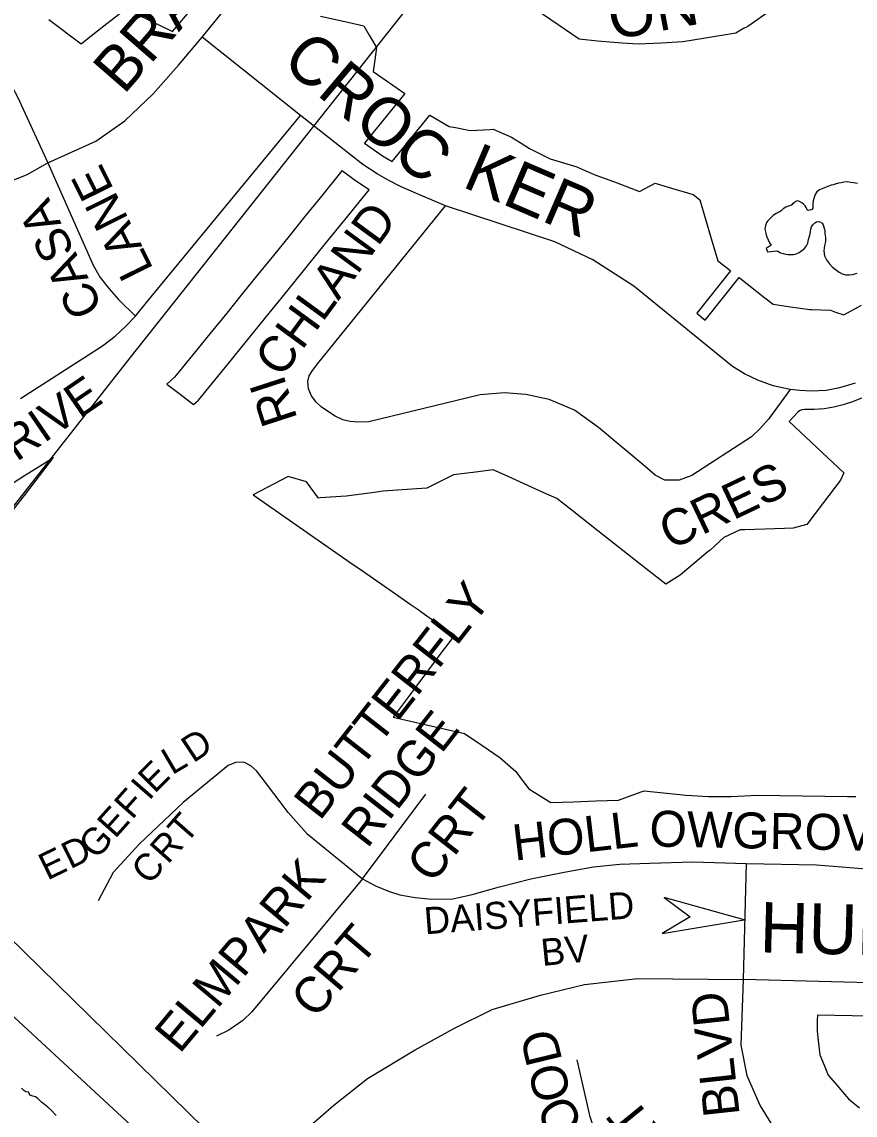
# Model space of a CAD drawing. Extents: x 586326 to 623965, y 4819854 to 4857850.
# Drawn here: x 602082 to 602544, y 4847038 to 4847645 of the extents above; entities that cross this region are included whole.
import ezdxf

# ---------------------------------------------------------------- set-up
doc = ezdxf.new("R2010")
doc.units = 0
for name, color, linetype in [('Lots_Concessions', 7, 'Continuous'), ('Major Rds and Hwys', 7, 'Continuous'), ('Major Rds Lbls', 7, 'Continuous'), ('Minor Rd Lbls', 7, 'Continuous'), ('Minor Rds', 7, 'Continuous'), ('Park Outlines', 7, 'Continuous'), ('Proposed Minor Rds', 7, 'Continuous'), ('Proposed Rd Lbls', 7, 'Continuous'), ('Proposed Secondary Rds', 7, 'Continuous'), ('Secondary Rds Lbls', 7, 'Continuous'), ('SWM Ponds', 7, 'Continuous')]:
    doc.layers.add(name, color=color, linetype=linetype)

msp = doc.modelspace()

# ---------------------------------------------------------------- linework, layer by layer
at = {"layer": 'Lots_Concessions'}
for p, q in [((602141.71, 4847458.65), (602301.43, 4847660.33)), ((602014.86, 4847297.05), (602141.71, 4847458.65))]:
    msp.add_line(p, q, dxfattribs=at)
at = {"layer": 'Major Rds and Hwys'}
for points in [[(602210.26, 4847003.52), (601782.24, 4847422.77)], [(602210.26, 4847003.52), (602233.57, 4847024.66), (602254.8, 4847043.13), (602273.65, 4847058.1), (602300.02, 4847073.99), (602321.85, 4847085.91), (602342.86, 4847096.32), (602369.58, 4847104.42), (602394.17, 4847110.25), (602423.68, 4847113.68), (602482.2, 4847113.03)], [(602650.44, 4847108.58), (602482.2, 4847113.03)]]:
    msp.add_lwpolyline(points, dxfattribs=at)
at = {"layer": 'Minor Rd Lbls'}
msp.add_lwpolyline([(602437.27, 4847138.62), (602482.75, 4847146.16), (602438.36, 4847158.59), (602452.79, 4847147.79)], close=True, dxfattribs=at)
at = {"layer": 'Minor Rds'}
for points in [[(602236.3, 4847593.19), (602181.72, 4847636.73)], [(601867.84, 4847573.54), (601885.5, 4847582.29), (601895.48, 4847587.58), (601905.91, 4847594.82), (601940.88, 4847618.97), (601947.72, 4847622.3), (601954.39, 4847624.98), (601960.46, 4847626.48), (601967.24, 4847626.68), (601974.36, 4847626.07), (602063.13, 4847615.61), (602068.85, 4847614.33), (602073.05, 4847612.46), (602076.38, 4847608.8), (602079.2, 4847603.59), (602095.92, 4847566.99)], [(602144.64, 4847481.74), (602150.88, 4847489.36), (602236.3, 4847593.19)], [(602316.86, 4847543.13), (602300.78, 4847549.92), (602291.97, 4847553.88), (602285.04, 4847557.32), (602278.99, 4847560.81), (602271, 4847566.05), (602236.3, 4847593.19)], [(602095.92, 4847566.99), (602121.19, 4847510.07), (602125.11, 4847503.24), (602130.01, 4847497), (602135.28, 4847491), (602144.64, 4847481.74)], [(602508.37, 4847441), (602496.29, 4847424.54), (602491.57, 4847419.09), (602486.8, 4847414.68), (602453.8, 4847393.18), (602446.66, 4847390.56), (602438.73, 4847390.54), (602433.3, 4847393.36), (602427.78, 4847398.24), (602401.95, 4847419.83), (602388.55, 4847429.46), (602374.49, 4847435.35), (602361.44, 4847438.19), (602349.74, 4847439.14), (602336.22, 4847438.11), (602274.25, 4847423.04), (602268.41, 4847422.8), (602264.01, 4847423.13), (602259.92, 4847424.06), (602255.62, 4847426.15), (602248.01, 4847431.25), (602245.05, 4847433.98), (602242.49, 4847437.4), (602240.81, 4847441.4), (602240.4, 4847445.39), (602241.13, 4847448.5), (602242.97, 4847451.58), (602245.99, 4847455.45), (602316.86, 4847543.13)], [(602508.37, 4847441), (602498.93, 4847442.98), (602490.46, 4847446.13), (602483.01, 4847449.69), (602476.36, 4847453.84), (602421.54, 4847498.33), (602398.74, 4847513.01), (602377.55, 4847522.99), (602316.86, 4847543.13)], [(602080.82, 4847436.02), (602126.36, 4847465.21), (602133.39, 4847470.7), (602139.09, 4847476.02), (602144.64, 4847481.74)], [(602544.51, 4847444.49), (602535.71, 4847441.99), (602528.3, 4847440.5), (602520.21, 4847440.14), (602513.75, 4847440.42), (602508.37, 4847441)], [(602270.81, 4847168.93), (602306.02, 4847216.05)], [(602239.9, 4847194.13), (602270.81, 4847168.93)], [(602270.81, 4847168.93), (602277.95, 4847165.1), (602285.29, 4847162.1), (602291.54, 4847160.05), (602299.96, 4847158.67), (602309.11, 4847157.61), (602320.88, 4847157.86), (602331.77, 4847160.22), (602346.93, 4847164.54), (602364.38, 4847168.99), (602383.73, 4847172.96), (602399.05, 4847175.58), (602413.73, 4847177.1), (602430.32, 4847177.65), (602454.22, 4847178.44), (602483.84, 4847177.58)], [(602483.84, 4847177.58), (602482.2, 4847113.03)], [(602483.84, 4847177.58), (602522.92, 4847176.84), (602569.24, 4847173.11), (602612.58, 4847172.45)], [(602270.81, 4847168.93), (602209.38, 4847095.11), (602204.38, 4847090.34), (602196.61, 4847084.81), (602189.77, 4847081.54)], [(602482.2, 4847113.03), (602480.87, 4847076.58), (602484.26, 4847059.71), (602491.69, 4847042.9), (602497.59, 4847033.15), (602501.45, 4847027.43), (602508.99, 4847019.52), (602520.44, 4847009.64)], [(602473.79, 4846951.83), (602450.6, 4846971.41), (602445.01, 4846976.38), (602420.6, 4846999.97), (602416.91, 4847003.77), (602413.74, 4847007.57), (602409.53, 4847012.92), (602405.99, 4847017.9), (602402.81, 4847023.33), (602399.74, 4847029.47), (602397.21, 4847036.67), (602390.03, 4847068.31)]]:
    msp.add_lwpolyline(points, dxfattribs=at)
at = {"layer": 'Park Outlines'}
for points in [[(602096.49, 4847646.72), (602114.5, 4847633.2), (602116.59, 4847634.83), (602127.11, 4847643.06), (602139.35, 4847652.62), (602165.33, 4847639.94), (602230.96, 4847717.76)], [(602497.97, 4847652.1), (602484.77, 4847642.84), (602482.52, 4847641.55), (602478.21, 4847639.07), (602460.25, 4847636.12), (602448.66, 4847634.21), (602436.88, 4847633.56), (602423.96, 4847632.86), (602414.98, 4847633.54), (602401.29, 4847634.59), (602391.07, 4847635.66), (602359.74, 4847657.2)], [(602247.5, 4847648.52), (602262.6, 4847645.11), (602271.47, 4847643.1), (602274.52, 4847637.91), (602278.57, 4847631.02), (602277.08, 4847620.08), (602276.76, 4847617.76), (602294.3, 4847605.55), (602271.96, 4847577.99), (602276.87, 4847574.31), (602281.95, 4847570.87), (602287.19, 4847567.67), (602308.14, 4847593.51), (602318.95, 4847587.24), (602322.47, 4847586.56), (602330.53, 4847585.01), (602341.63, 4847585.52), (602343.32, 4847585.6), (602353.6, 4847581.33), (602358.45, 4847578.27), (602363.61, 4847575.03), (602374.75, 4847569.29), (602374.99, 4847569.16), (602389.93, 4847564.68), (602392.2, 4847563.68), (602400.36, 4847560.08), (602408.15, 4847557.32), (602411.76, 4847555.95), (602424.64, 4847551.05), (602433.3, 4847555.59), (602440.51, 4847553.48), (602454.44, 4847549.42), (602456.09, 4847548.1), (602458.23, 4847546.39), (602464.55, 4847524.88), (602468.16, 4847512.59), (602473.7, 4847508.21), (602475.27, 4847506.97), (602456.6, 4847483.36), (602461.2, 4847479.5), (602479.97, 4847503.25), (602494.33, 4847491.91), (602498.83, 4847488.34), (602508.52, 4847486.99), (602519.26, 4847485.49), (602520.16, 4847485.45), (602530.86, 4847485.01), (602533.63, 4847484.06), (602538.2, 4847482.48), (602547.92, 4847487.94)], [(602547.96, 4847436.25), (602542.96, 4847434.11), (602537.81, 4847432.39), (602532.53, 4847431.09), (602527.16, 4847430.22), (602521.75, 4847429.79), (602516.31, 4847429.81), (602516.3, 4847429.81), (602514.88, 4847429.66), (602513.56, 4847429.12), (602512.45, 4847428.24), (602507.76, 4847423.25), (602538.25, 4847394.59), (602536.26, 4847390.68), (602526.88, 4847378.15), (602517.71, 4847365.89), (602510.07, 4847363.84), (602505.19, 4847363.69), (602483.19, 4847362.99), (602480.62, 4847362.91), (602471.5, 4847358.79), (602463.7, 4847351.54), (602462.88, 4847350.85), (602447.3, 4847337.8), (602439.23, 4847332.84), (602426.79, 4847342.61), (602401.57, 4847362.43), (602387.18, 4847373.74), (602378.67, 4847380.42), (602371.59, 4847383.62), (602360.66, 4847388.55), (602349.76, 4847393.47), (602343.39, 4847396.34), (602333.6, 4847395.09), (602321.4, 4847393.53), (602315.81, 4847390.74), (602306.54, 4847386.11), (602298.23, 4847385.55), (602282.32, 4847384.47), (602276.03, 4847383.6), (602261.77, 4847381.62), (602247.23, 4847380.7), (602246.33, 4847380.64), (602239.63, 4847389.57), (602229.52, 4847392.66), (602210.03, 4847382.44), (602263.96, 4847344.91), (602270.84, 4847340.12), (602276.86, 4847335.92), (602282.98, 4847331.66), (602287.26, 4847328.69), (602290.97, 4847326.1), (602294.15, 4847323.89), (602297.77, 4847321.37), (602301.68, 4847318.65), (602303.88, 4847317.12), (602306.58, 4847315.24), (602309.76, 4847313.02), (602313.22, 4847310.61), (602316.79, 4847308.14), (602321.97, 4847304.53), (602319.78, 4847301.6), (602316.87, 4847297.7), (602315.49, 4847295.85), (602296.2, 4847270.03), (602287.79, 4847258.78), (602308.66, 4847254.06), (602327.51, 4847249.79), (602336.99, 4847243.33), (602347.14, 4847236.42), (602355.91, 4847228.63), (602359.52, 4847223.84), (602363.13, 4847219.05), (602375.47, 4847211.42), (602387.98, 4847211.84), (602400.49, 4847212.26), (602413, 4847212.68), (602425.6, 4847217.32), (602427.35, 4847217.96), (602438.08, 4847216.81), (602450.55, 4847215.46), (602463.04, 4847214.77), (602475.52, 4847214.79), (602490.17, 4847215.53), (602502.67, 4847215.34), (602515.16, 4847215.16), (602527.66, 4847214.98), (602540.15, 4847214.8), (602544.81, 4847214.73)], [(602065.82, 4847360.37), (602083, 4847382.07), (602099.13, 4847403.11), (602094.71, 4847400.31), (602083.1, 4847392.95), (602071.48, 4847385.6)], [(602159.55, 4847015.91), (602012.73, 4847151.83), (601971.88, 4847192.19), (601970.32, 4847165), (601957.82, 4847145.49), (601938.02, 4847122.79), (601923.12, 4847116.61), (601928.6, 4847111.54), (601938.55, 4847102.33), (601943.03, 4847098.18), (601947.5, 4847094.04), (601951.98, 4847089.9), (601956.46, 4847085.75), (601961.93, 4847080.69), (601967.33, 4847075.42), (601971.7, 4847071.16), (601976.07, 4847066.9), (601980.43, 4847062.64), (601984.8, 4847058.38), (601991.59, 4847051.76), (601996.82, 4847045.65), (602002.05, 4847039.55), (602006.93, 4847033.15)], [(602629.55, 4847091.09), (602523.5, 4847093.31), (602523.43, 4847090.32), (602523.31, 4847084.28), (602523.93, 4847079.15), (602524.9, 4847071.14), (602527.22, 4847065.51), (602529.55, 4847059.88), (602533.52, 4847055.24), (602537.43, 4847050.67), (602540.85, 4847046.67), (602541.84, 4847045.87), (602546.96, 4847041.76)]]:
    msp.add_lwpolyline(points, dxfattribs=at)
msp.add_lwpolyline([(602176.99, 4847432.63), (602179.75, 4847435.09), (602196.13, 4847455.3), (602216.47, 4847480.4), (602227.99, 4847494.62), (602239.52, 4847508.84), (602251.04, 4847523.06), (602262.56, 4847537.28), (602274.47, 4847551.97), (602266.88, 4847556.9), (602259.6, 4847562.28), (602259.37, 4847562.46), (602247.3, 4847547.57), (602238.64, 4847536.89), (602229.99, 4847526.21), (602221.33, 4847515.53), (602212.67, 4847504.85), (602204.02, 4847494.17), (602195.36, 4847483.49), (602186.7, 4847472.81), (602178.04, 4847462.13), (602167.36, 4847448.95), (602166.41, 4847447.78), (602162.1, 4847443.93), (602169.53, 4847438.3)], close=True, dxfattribs=at)
at = {"layer": 'Proposed Minor Rds'}
msp.add_lwpolyline([(602239.9, 4847194.13), (602229.41, 4847205.95), (602225.08, 4847211.72), (602214.52, 4847225.71), (602211.83, 4847229.06), (602208.8, 4847231.85), (602204.81, 4847233.77), (602200.25, 4847233.75), (602196.19, 4847231.91), (602171.08, 4847211.39), (602146.95, 4847188.45), (602132.29, 4847172.43), (602123.88, 4847156.79)], dxfattribs=at)
at = {"layer": 'Proposed Secondary Rds'}
for points in [[(602181.72, 4847636.73), (602258.64, 4847731.48), (602279.1, 4847756.28)], [(602095.92, 4847566.99), (602122.65, 4847579.08), (602138.71, 4847590.33), (602154.59, 4847605.34), (602168.61, 4847621.29), (602181.72, 4847636.73)], [(601893.13, 4847522.65), (601913.51, 4847532.99), (601933.23, 4847539.84), (601963.79, 4847545.65), (601994, 4847546), (602028.29, 4847545.76), (602059.6, 4847550.55), (602084.48, 4847560.58), (602095.92, 4847566.99)]]:
    msp.add_lwpolyline(points, dxfattribs=at)
at = {"layer": 'SWM Ponds'}
for points in [[(602545.71, 4847555.47), (602543.6, 4847555.9), (602542.04, 4847556.08), (602539.98, 4847556.34), (602538.14, 4847556.26), (602536.68, 4847555.94), (602535.24, 4847555.59), (602533.29, 4847555.04), (602532.19, 4847554.77), (602531.1, 4847554.5), (602528.31, 4847553.44), (602526.58, 4847552.78), (602524.69, 4847552), (602523.17, 4847550.92), (602522.16, 4847549.39), (602521.66, 4847547.65), (602521.15, 4847545.91), (602521.02, 4847544.18), (602521.01, 4847542.84), (602520.9, 4847541.84), (602520.38, 4847541.02), (602519.36, 4847540.65), (602518.28, 4847540.52), (602517.89, 4847540.88), (602517.63, 4847541.33), (602517.3, 4847542.08), (602516.62, 4847543.16), (602515.76, 4847544.01), (602514.81, 4847544.82), (602513.6, 4847545.46), (602512.43, 4847545.76), (602511.34, 4847545.39), (602510.52, 4847544.81), (602509.71, 4847544.16), (602509.37, 4847543.64), (602508.72, 4847543.29), (602507.36, 4847542.95), (602505.9, 4847542.26), (602504.44, 4847541.32), (602503.39, 4847540.37), (602502.45, 4847539.71), (602500.26, 4847538.55), (602498.83, 4847537.65), (602497.69, 4847536.35), (602496, 4847534.73), (602495.19, 4847533.78), (602494.59, 4847531.99), (602494.36, 4847530.46), (602494.47, 4847529.34), (602494.76, 4847527.83), (602495.29, 4847526.25), (602496.1, 4847524.16), (602496.92, 4847522.48), (602497.85, 4847521.25), (602495, 4847519.4), (602495.81, 4847517.54), (602499.54, 4847517.86), (602501.37, 4847518.02), (602502.58, 4847517.07), (602503.48, 4847516.83), (602504.43, 4847516.58), (602505.7, 4847516.29), (602507, 4847516), (602508.37, 4847516.04), (602510.19, 4847516.02), (602511.72, 4847516.41), (602513.44, 4847517.14), (602514.93, 4847518.18), (602516.38, 4847519.42), (602517.48, 4847520.82), (602518.17, 4847522.41), (602518.61, 4847524.45), (602519.22, 4847526.72), (602519.64, 4847528.66), (602519.83, 4847530.16), (602520.19, 4847531.42), (602520.94, 4847532.52), (602522.11, 4847533.62), (602522.9, 4847534.25), (602524.07, 4847534.35), (602524.89, 4847534.1), (602526.05, 4847533.5), (602526.62, 4847532.43), (602527.04, 4847531.17), (602527.45, 4847530), (602527.7, 4847529.02), (602527.68, 4847527.71), (602527.97, 4847525.38), (602527.92, 4847523.16), (602527.49, 4847521.06), (602527.03, 4847518.12), (602527.45, 4847515.23), (602528.55, 4847513.03), (602530.19, 4847510.76), (602531.7, 4847509.1), (602533.37, 4847507.8), (602535.61, 4847506.29), (602537.24, 4847505.26), (602539.22, 4847504.81), (602541.16, 4847504.64), (602542.9, 4847504.99), (602545.55, 4847505.73)], [(602100.57, 4847037.53), (602097.89, 4847040.49), (602095.92, 4847042.03), (602094.06, 4847043.48), (602092.38, 4847044.89), (602090.46, 4847046.87), (602089.06, 4847047.78), (602087.65, 4847048.2), (602086.23, 4847048.83), (602085.64, 4847049.68), (602085.44, 4847050.41), (602083.73, 4847050.69), (602082.73, 4847051.37), (602081.28, 4847052.6)]]:
    msp.add_lwpolyline(points, dxfattribs=at)

# ---------------------------------------------------------------- texts
at = {"layer": 'Major Rds Lbls'}
msp.add_text('HUMBER', height=28, rotation=358.51695, dxfattribs=at).set_placement((602491.23, 4847128.16))
at = {"layer": 'Minor Rd Lbls'}
for s, height, rotation, p in [('ON', 25.002, 10.51416, (602409.66, 4847635.24)), ('CROC', 26.864, 319.87797, (602224.96, 4847621.9)), ('KER', 26.864, 336.72163, (602325.46, 4847553.93)), ('LANE', 19, 116.39452, (602154.87, 4847507.85)), ('CASA', 19, 116.39452, (602126.96, 4847486.3)), ('CHLAND', 20, 53.80985, (602225.76, 4847446.81)), ('DRIVE', 19, 34.43921, (602063.52, 4847390.17)), ('RI', 20, 108.04548, (602234.85, 4847424.66)), ('CRES', 20, 25.45683, (602441.85, 4847351.56)), ('BUTTERFLY ', 19.992, 52.00002, (602247.1, 4847200.77)), ('RIDGE', 19.992, 52.00002, (602273.4, 4847185.35)), ('CRT', 19.992, 52.00002, (602309.68, 4847165.58)), ('HOLL', 19.992, 6.65788, (602355.33, 4847179.06)), ('OWGROVE', 19.992, 358.88009, (602430.04, 4847187)), ('ELMPARK', 19.992, 50.07749, (602169.19, 4847071.26)), ('DAISYFIELD', 15, 4.4506, (602305.55, 4847138.11)), ('CRT', 19.992, 49.57745, (602244.67, 4847090.56)), ('BV', 15, 5.70739, (602370.67, 4847120.52)), ('BLVD', 19.992, 96.21531, (602480.36, 4847037.78)), ('OD', 19.992, 103.67624, (602386.84, 4847047.88)), ('WO', 19.992, 120.23199, (602406.95, 4847010.8)), ('RT', 19.992, 129.15437, (602443.76, 4847020.99))]:
    msp.add_text(s, height=height, rotation=rotation, dxfattribs=at).set_placement(p)
at = {"layer": 'Proposed Rd Lbls'}
for s, rotation, p in [('D', 33.56507, (602176.74, 4847233.1)), ('L', 30.31773, (602165, 4847226.5)), ('E', 45.01896, (602155.28, 4847215.97)), ('F', 48.30863, (602142.78, 4847201.47)), ('I', 48.87789, (602152.22, 4847212.04)), ('E', 48.30863, (602133.35, 4847190.89)), ('T', 48.87789, (602172.68, 4847187.9)), ('G', 48.30863, (602122.99, 4847179.25)), ('D', 26.26931, (602108.48, 4847174.18)), ('R', 48.30863, (602162.66, 4847176.7)), ('E', 26.26931, (602095.77, 4847167.91)), ('C', 48.30863, (602152.29, 4847165.05))]:
    msp.add_text(s, height=15, rotation=rotation, dxfattribs=at).set_placement(p)
at = {"layer": 'Secondary Rds Lbls'}
msp.add_text('BRAYDON', height=25.002, rotation=48.93886, dxfattribs=at).set_placement((602138.16, 4847604.4))

doc.saveas('drawing.dxf')
